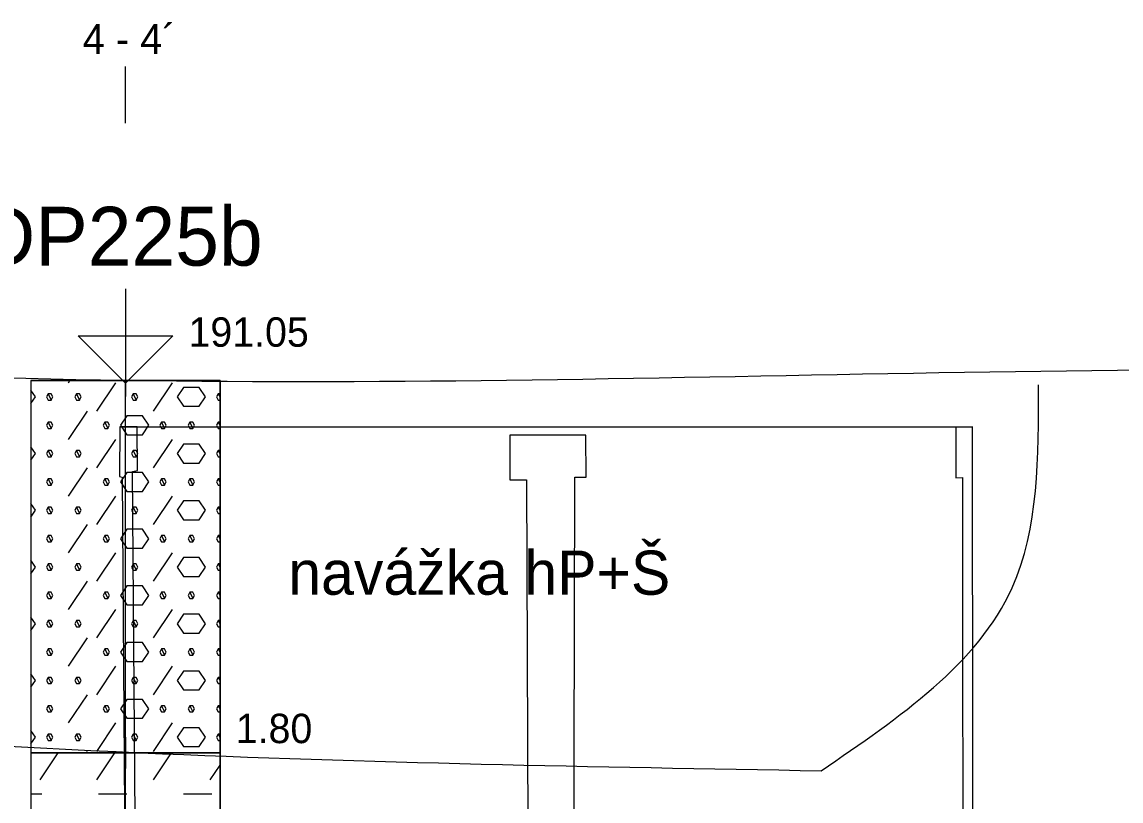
# Model space of a CAD drawing. Extents: x 3042 to 4120, y 576 to 2694.
# Drawn here: x 3468.92 to 3495.5, y 761.32 to 780.16 of the extents above; entities that cross this region are included whole.
import ezdxf

# ---------------------------------------------------------------- set-up
doc = ezdxf.new("R2010")
doc.units = 0
for name, color, linetype in [('15', 7, 'Continuous'), ('16', 7, 'Continuous'), ('17', 7, 'Continuous'), ('18', 7, 'Continuous'), ('22', 7, 'Continuous'), ('51', 7, 'Continuous'), ('52', 7, 'Continuous'), ('53', 7, 'Continuous'), ('56', 7, 'Continuous'), ('nádrže', 7, 'Continuous'), ('rozhraní', 7, 'Continuous')]:
    doc.layers.add(name, color=color, linetype=linetype)

msp = doc.modelspace()

# ---------------------------------------------------------------- linework, layer by layer
at = {"layer": '15'}
msp.add_lwpolyline([(3471.427, 773.713), (3471.427, 771.427), (3470.284, 772.57), (3472.57, 772.57), (3471.427, 771.427)], dxfattribs=at)
at = {"layer": '18'}
msp.add_line((3471.427, 746.491), (3471.427, 771.491), dxfattribs=at)
at = {"layer": '22'}
msp.add_lwpolyline([(3471.427, 777.713), (3471.427, 777.713), (3471.427, 779.082)], dxfattribs=at)
at = {"layer": '51'}
for p, q in [((3470.049, 771.44), (3470.083, 771.491)), ((3470.735, 770.754), (3471.192, 771.44)), ((3472.107, 770.754), (3472.564, 771.44)), ((3470.049, 770.069), (3470.506, 770.754)), ((3470.735, 769.383), (3471.192, 770.069)), ((3472.107, 769.383), (3472.564, 770.069)), ((3470.049, 768.697), (3470.506, 769.383)), ((3470.735, 768.011), (3471.192, 768.697)), ((3472.107, 768.011), (3472.564, 768.697)), ((3470.049, 767.325), (3470.506, 768.011)), ((3470.735, 766.64), (3471.192, 767.325)), ((3472.107, 766.64), (3472.564, 767.325)), ((3470.049, 765.954), (3470.506, 766.64)), ((3470.735, 765.268), (3471.192, 765.954)), ((3472.107, 765.268), (3472.564, 765.954)), ((3470.049, 764.582), (3470.506, 765.268)), ((3470.735, 763.896), (3471.192, 764.582)), ((3472.107, 763.896), (3472.564, 764.582)), ((3470.049, 763.211), (3470.506, 763.896)), ((3470.735, 762.525), (3471.192, 763.211)), ((3472.107, 762.525), (3472.564, 763.211)), ((3469.363, 761.839), (3469.798, 762.491)), ((3470.484, 762.491), (3470.506, 762.525)), ((3470.735, 761.839), (3471.17, 762.491)), ((3472.107, 761.839), (3472.541, 762.491)), ((3473.478, 761.839), (3473.713, 762.191)), ((3469.141, 761.496), (3469.402, 761.496)), ((3470.773, 761.496), (3471.459, 761.496)), ((3472.831, 761.496), (3473.516, 761.496))]:
    msp.add_line(p, q, dxfattribs=at)
for points in [[(3469.141, 762.491), (3473.713, 762.491), (3473.713, 771.491), (3469.141, 771.491)], [(3469.141, 756.491), (3473.713, 756.491), (3473.713, 762.491), (3469.141, 762.491)]]:
    msp.add_lwpolyline(points, close=True, dxfattribs=at)
for points in [[(3469.141, 770.935), (3469.249, 771.097), (3469.141, 771.26)], [(3469.554, 771.173), (3469.516, 771.097), (3469.554, 771.021), (3469.63, 771.021), (3469.668, 771.097), (3469.63, 771.173), (3469.554, 771.173), (3469.63, 771.021)], [(3470.24, 771.173), (3470.202, 771.097), (3470.24, 771.021), (3470.316, 771.021), (3470.354, 771.097), (3470.316, 771.173), (3470.24, 771.173), (3470.316, 771.021)], [(3471.611, 771.173), (3471.573, 771.097), (3471.611, 771.021), (3471.688, 771.021), (3471.726, 771.097), (3471.688, 771.173), (3471.611, 771.173), (3471.688, 771.021)], [(3472.831, 770.869), (3473.212, 770.869), (3473.364, 771.097), (3473.212, 771.326), (3472.831, 771.326), (3472.678, 771.097), (3472.831, 770.869)], [(3473.669, 771.173), (3473.631, 771.097), (3473.669, 771.021), (3473.713, 771.021)], [(3473.713, 771.173), (3473.669, 771.173), (3473.713, 771.086)], [(3471.459, 770.183), (3471.84, 770.183), (3471.992, 770.411), (3471.84, 770.64), (3471.459, 770.64), (3471.307, 770.411), (3471.459, 770.183)], [(3469.554, 770.488), (3469.516, 770.411), (3469.554, 770.335), (3469.63, 770.335), (3469.668, 770.411), (3469.63, 770.488), (3469.554, 770.488), (3469.63, 770.335)], [(3470.926, 770.488), (3470.887, 770.411), (3470.926, 770.335), (3471.002, 770.335), (3471.04, 770.411), (3471.002, 770.488), (3470.926, 770.488), (3471.002, 770.335)], [(3472.297, 770.488), (3472.259, 770.411), (3472.297, 770.335), (3472.373, 770.335), (3472.411, 770.411), (3472.373, 770.488), (3472.297, 770.488), (3472.373, 770.335)], [(3472.983, 770.488), (3472.945, 770.411), (3472.983, 770.335), (3473.059, 770.335), (3473.097, 770.411), (3473.059, 770.488), (3472.983, 770.488), (3473.059, 770.335)], [(3473.669, 770.488), (3473.631, 770.411), (3473.669, 770.335), (3473.713, 770.335)], [(3473.713, 770.488), (3473.669, 770.488), (3473.713, 770.4)], [(3469.141, 769.563), (3469.249, 769.726), (3469.141, 769.888)], [(3472.831, 769.497), (3473.212, 769.497), (3473.364, 769.726), (3473.212, 769.954), (3472.831, 769.954), (3472.678, 769.726), (3472.831, 769.497)], [(3469.554, 769.802), (3469.516, 769.726), (3469.554, 769.649), (3469.63, 769.649), (3469.668, 769.726), (3469.63, 769.802), (3469.554, 769.802), (3469.63, 769.649)], [(3470.24, 769.802), (3470.202, 769.726), (3470.24, 769.649), (3470.316, 769.649), (3470.354, 769.726), (3470.316, 769.802), (3470.24, 769.802), (3470.316, 769.649)], [(3471.611, 769.802), (3471.573, 769.726), (3471.611, 769.649), (3471.688, 769.649), (3471.726, 769.726), (3471.688, 769.802), (3471.611, 769.802), (3471.688, 769.649)], [(3473.669, 769.802), (3473.631, 769.726), (3473.669, 769.649), (3473.713, 769.649)], [(3473.713, 769.802), (3473.669, 769.802), (3473.713, 769.714)], [(3469.554, 769.116), (3469.516, 769.04), (3469.554, 768.964), (3469.63, 768.964), (3469.668, 769.04), (3469.63, 769.116), (3469.554, 769.116), (3469.63, 768.964)], [(3470.926, 769.116), (3470.887, 769.04), (3470.926, 768.964), (3471.002, 768.964), (3471.04, 769.04), (3471.002, 769.116), (3470.926, 769.116), (3471.002, 768.964)], [(3471.459, 768.811), (3471.84, 768.811), (3471.992, 769.04), (3471.84, 769.268), (3471.459, 769.268), (3471.307, 769.04), (3471.459, 768.811)], [(3472.297, 769.116), (3472.259, 769.04), (3472.297, 768.964), (3472.373, 768.964), (3472.411, 769.04), (3472.373, 769.116), (3472.297, 769.116), (3472.373, 768.964)], [(3472.983, 769.116), (3472.945, 769.04), (3472.983, 768.964), (3473.059, 768.964), (3473.097, 769.04), (3473.059, 769.116), (3472.983, 769.116), (3473.059, 768.964)], [(3473.669, 769.116), (3473.631, 769.04), (3473.669, 768.964), (3473.713, 768.964)], [(3473.713, 769.116), (3473.669, 769.116), (3473.713, 769.028)], [(3469.141, 768.191), (3469.249, 768.354), (3469.141, 768.517)], [(3472.831, 768.125), (3473.212, 768.125), (3473.364, 768.354), (3473.212, 768.583), (3472.831, 768.583), (3472.678, 768.354), (3472.831, 768.125)], [(3469.554, 768.43), (3469.516, 768.354), (3469.554, 768.278), (3469.63, 768.278), (3469.668, 768.354), (3469.63, 768.43), (3469.554, 768.43), (3469.63, 768.278)], [(3470.24, 768.43), (3470.202, 768.354), (3470.24, 768.278), (3470.316, 768.278), (3470.354, 768.354), (3470.316, 768.43), (3470.24, 768.43), (3470.316, 768.278)], [(3471.611, 768.43), (3471.573, 768.354), (3471.611, 768.278), (3471.688, 768.278), (3471.726, 768.354), (3471.688, 768.43), (3471.611, 768.43), (3471.688, 768.278)], [(3473.669, 768.43), (3473.631, 768.354), (3473.669, 768.278), (3473.713, 768.278)], [(3473.713, 768.43), (3473.669, 768.43), (3473.713, 768.342)], [(3469.554, 767.744), (3469.516, 767.668), (3469.554, 767.592), (3469.63, 767.592), (3469.668, 767.668), (3469.63, 767.744), (3469.554, 767.744), (3469.63, 767.592)], [(3470.926, 767.744), (3470.887, 767.668), (3470.926, 767.592), (3471.002, 767.592), (3471.04, 767.668), (3471.002, 767.744), (3470.926, 767.744), (3471.002, 767.592)], [(3471.459, 767.44), (3471.84, 767.44), (3471.992, 767.668), (3471.84, 767.897), (3471.459, 767.897), (3471.307, 767.668), (3471.459, 767.44)], [(3472.297, 767.744), (3472.259, 767.668), (3472.297, 767.592), (3472.373, 767.592), (3472.411, 767.668), (3472.373, 767.744), (3472.297, 767.744), (3472.373, 767.592)], [(3472.983, 767.744), (3472.945, 767.668), (3472.983, 767.592), (3473.059, 767.592), (3473.097, 767.668), (3473.059, 767.744), (3472.983, 767.744), (3473.059, 767.592)], [(3473.669, 767.744), (3473.631, 767.668), (3473.669, 767.592), (3473.713, 767.592)], [(3473.713, 767.744), (3473.669, 767.744), (3473.713, 767.657)], [(3472.831, 766.754), (3473.212, 766.754), (3473.364, 766.982), (3473.212, 767.211), (3472.831, 767.211), (3472.678, 766.982), (3472.831, 766.754)], [(3469.141, 766.82), (3469.249, 766.982), (3469.141, 767.145)], [(3469.554, 767.059), (3469.516, 766.982), (3469.554, 766.906), (3469.63, 766.906), (3469.668, 766.982), (3469.63, 767.059), (3469.554, 767.059), (3469.63, 766.906)], [(3470.24, 767.059), (3470.202, 766.982), (3470.24, 766.906), (3470.316, 766.906), (3470.354, 766.982), (3470.316, 767.059), (3470.24, 767.059), (3470.316, 766.906)], [(3471.611, 767.059), (3471.573, 766.982), (3471.611, 766.906), (3471.688, 766.906), (3471.726, 766.982), (3471.688, 767.059), (3471.611, 767.059), (3471.688, 766.906)], [(3473.669, 767.059), (3473.631, 766.982), (3473.669, 766.906), (3473.713, 766.906)], [(3473.713, 767.059), (3473.669, 767.059), (3473.713, 766.971)], [(3469.554, 766.373), (3469.516, 766.297), (3469.554, 766.22), (3469.63, 766.22), (3469.668, 766.297), (3469.63, 766.373), (3469.554, 766.373), (3469.63, 766.22)], [(3470.926, 766.373), (3470.887, 766.297), (3470.926, 766.22), (3471.002, 766.22), (3471.04, 766.297), (3471.002, 766.373), (3470.926, 766.373), (3471.002, 766.22)], [(3471.459, 766.068), (3471.84, 766.068), (3471.992, 766.297), (3471.84, 766.525), (3471.459, 766.525), (3471.307, 766.297), (3471.459, 766.068)], [(3472.297, 766.373), (3472.259, 766.297), (3472.297, 766.22), (3472.373, 766.22), (3472.411, 766.297), (3472.373, 766.373), (3472.297, 766.373), (3472.373, 766.22)], [(3472.983, 766.373), (3472.945, 766.297), (3472.983, 766.22), (3473.059, 766.22), (3473.097, 766.297), (3473.059, 766.373), (3472.983, 766.373), (3473.059, 766.22)], [(3473.669, 766.373), (3473.631, 766.297), (3473.669, 766.22), (3473.713, 766.22)], [(3473.713, 766.373), (3473.669, 766.373), (3473.713, 766.285)], [(3472.831, 765.382), (3473.212, 765.382), (3473.364, 765.611), (3473.212, 765.839), (3472.831, 765.839), (3472.678, 765.611), (3472.831, 765.382)], [(3469.141, 765.448), (3469.249, 765.611), (3469.141, 765.773)], [(3469.554, 765.687), (3469.516, 765.611), (3469.554, 765.535), (3469.63, 765.535), (3469.668, 765.611), (3469.63, 765.687), (3469.554, 765.687), (3469.63, 765.535)], [(3470.24, 765.687), (3470.202, 765.611), (3470.24, 765.535), (3470.316, 765.535), (3470.354, 765.611), (3470.316, 765.687), (3470.24, 765.687), (3470.316, 765.535)], [(3471.611, 765.687), (3471.573, 765.611), (3471.611, 765.535), (3471.688, 765.535), (3471.726, 765.611), (3471.688, 765.687), (3471.611, 765.687), (3471.688, 765.535)], [(3473.669, 765.687), (3473.631, 765.611), (3473.669, 765.535), (3473.713, 765.535)], [(3473.713, 765.687), (3473.669, 765.687), (3473.713, 765.599)], [(3471.459, 764.696), (3471.84, 764.696), (3471.992, 764.925), (3471.84, 765.154), (3471.459, 765.154), (3471.307, 764.925), (3471.459, 764.696)], [(3469.554, 765.001), (3469.516, 764.925), (3469.554, 764.849), (3469.63, 764.849), (3469.668, 764.925), (3469.63, 765.001), (3469.554, 765.001), (3469.63, 764.849)], [(3470.926, 765.001), (3470.887, 764.925), (3470.926, 764.849), (3471.002, 764.849), (3471.04, 764.925), (3471.002, 765.001), (3470.926, 765.001), (3471.002, 764.849)], [(3472.297, 765.001), (3472.259, 764.925), (3472.297, 764.849), (3472.373, 764.849), (3472.411, 764.925), (3472.373, 765.001), (3472.297, 765.001), (3472.373, 764.849)], [(3472.983, 765.001), (3472.945, 764.925), (3472.983, 764.849), (3473.059, 764.849), (3473.097, 764.925), (3473.059, 765.001), (3472.983, 765.001), (3473.059, 764.849)], [(3473.669, 765.001), (3473.631, 764.925), (3473.669, 764.849), (3473.713, 764.849)], [(3473.713, 765.001), (3473.669, 765.001), (3473.713, 764.913)], [(3469.141, 764.077), (3469.249, 764.239), (3469.141, 764.402)], [(3469.554, 764.315), (3469.516, 764.239), (3469.554, 764.163), (3469.63, 764.163), (3469.668, 764.239), (3469.63, 764.315), (3469.554, 764.315), (3469.63, 764.163)], [(3470.24, 764.315), (3470.202, 764.239), (3470.24, 764.163), (3470.316, 764.163), (3470.354, 764.239), (3470.316, 764.315), (3470.24, 764.315), (3470.316, 764.163)], [(3471.611, 764.315), (3471.573, 764.239), (3471.611, 764.163), (3471.688, 764.163), (3471.726, 764.239), (3471.688, 764.315), (3471.611, 764.315), (3471.688, 764.163)], [(3472.831, 764.011), (3473.212, 764.011), (3473.364, 764.239), (3473.212, 764.468), (3472.831, 764.468), (3472.678, 764.239), (3472.831, 764.011)], [(3473.669, 764.315), (3473.631, 764.239), (3473.669, 764.163), (3473.713, 764.163)], [(3473.713, 764.315), (3473.669, 764.315), (3473.713, 764.228)], [(3471.459, 763.325), (3471.84, 763.325), (3471.992, 763.553), (3471.84, 763.782), (3471.459, 763.782), (3471.307, 763.553), (3471.459, 763.325)], [(3469.554, 763.63), (3469.516, 763.553), (3469.554, 763.477), (3469.63, 763.477), (3469.668, 763.553), (3469.63, 763.63), (3469.554, 763.63), (3469.63, 763.477)], [(3470.926, 763.63), (3470.887, 763.553), (3470.926, 763.477), (3471.002, 763.477), (3471.04, 763.553), (3471.002, 763.63), (3470.926, 763.63), (3471.002, 763.477)], [(3472.297, 763.63), (3472.259, 763.553), (3472.297, 763.477), (3472.373, 763.477), (3472.411, 763.553), (3472.373, 763.63), (3472.297, 763.63), (3472.373, 763.477)], [(3472.983, 763.63), (3472.945, 763.553), (3472.983, 763.477), (3473.059, 763.477), (3473.097, 763.553), (3473.059, 763.63), (3472.983, 763.63), (3473.059, 763.477)], [(3473.669, 763.63), (3473.631, 763.553), (3473.669, 763.477), (3473.713, 763.477)], [(3473.713, 763.63), (3473.669, 763.63), (3473.713, 763.542)], [(3469.141, 762.705), (3469.249, 762.868), (3469.141, 763.03)], [(3469.554, 762.944), (3469.516, 762.868), (3469.554, 762.791), (3469.63, 762.791), (3469.668, 762.868), (3469.63, 762.944), (3469.554, 762.944), (3469.63, 762.791)], [(3470.24, 762.944), (3470.202, 762.868), (3470.24, 762.791), (3470.316, 762.791), (3470.354, 762.868), (3470.316, 762.944), (3470.24, 762.944), (3470.316, 762.791)], [(3471.611, 762.944), (3471.573, 762.868), (3471.611, 762.791), (3471.688, 762.791), (3471.726, 762.868), (3471.688, 762.944), (3471.611, 762.944), (3471.688, 762.791)], [(3472.831, 762.639), (3473.212, 762.639), (3473.364, 762.868), (3473.212, 763.096), (3472.831, 763.096), (3472.678, 762.868), (3472.831, 762.639)], [(3473.669, 762.944), (3473.631, 762.868), (3473.669, 762.791), (3473.713, 762.791)], [(3473.713, 762.944), (3473.669, 762.944), (3473.713, 762.856)]]:
    msp.add_lwpolyline(points, dxfattribs=at)
at = {"layer": '53'}
for p, q in [((3469.141, 771.491), (3473.713, 771.491)), ((3469.141, 771.491), (3469.141, 746.491)), ((3473.713, 771.491), (3473.713, 746.491)), ((3469.141, 762.491), (3473.713, 762.491))]:
    msp.add_line(p, q, dxfattribs=at)
at = {"layer": '56'}
for p, q in [((3471.427, 771.872), (3471.427, 771.11)), ((3471.046, 771.491), (3471.808, 771.491)), ((3471.427, 762.872), (3471.427, 762.11)), ((3471.046, 762.491), (3471.808, 762.491))]:
    msp.add_line(p, q, dxfattribs=at)
at = {"layer": 'nádrže'}
msp.add_line((3471.292, 770.374), (3491.912, 770.374), dxfattribs=at)
for points in [[(3471.696, 756.729), (3471.593, 769.293), (3471.718, 769.318), (3471.712, 770.374), (3471.292, 770.374), (3471.282, 769.169), (3471.348, 769.155)], [(3491.93, 754.103), (3491.912, 770.374), (3491.512, 770.363), (3491.513, 769.141), (3491.667, 769.145), (3491.681, 756.593)], [(3482.252, 752.056), (3482.297, 769.154), (3482.567, 769.154), (3482.564, 770.168), (3480.719, 770.168), (3480.723, 769.093), (3481.128, 769.093), (3481.187, 752.263)], [(3471.348, 769.155), (3471.453, 754.253)]]:
    msp.add_lwpolyline(points, dxfattribs=at)
at = {"layer": 'rozhraní'}
for points in [[(3536.277, 773.491), (3535.031, 772.939), (3533.498, 772.398), (3510.96, 771.491), (3471.427, 771.491), (3432.787, 773.091), (3421.92, 773.027)], [(3488.255, 762.057), (3492.874, 766.48), (3493.512, 771.392)], [(3421.97, 765.148), (3432.787, 764.925), (3471.808, 762.491), (3488.255, 762.057)]]:
    msp.add_spline(points, degree=3, dxfattribs=at)

# ---------------------------------------------------------------- texts
at = {"layer": '16'}
msp.add_text('DP225b', height=1.4224, dxfattribs=at).set_placement((3467.871, 774.27))
at = {"layer": '17'}
msp.add_text('191.05', height=0.7112, dxfattribs=at).set_placement((3472.951, 772.309))
at = {"layer": '22'}
msp.add_text('4 - 4´', height=0.72, dxfattribs=at).set_placement((3470.391, 779.391))
at = {"layer": '52'}
for s, height, p in [('navážka hP+Š', 1.0668, (3475.364, 766.313)), ('1.80', 0.7112, (3474.094, 762.724))]:
    msp.add_text(s, height=height, dxfattribs=at).set_placement(p)

doc.saveas('drawing.dxf')
